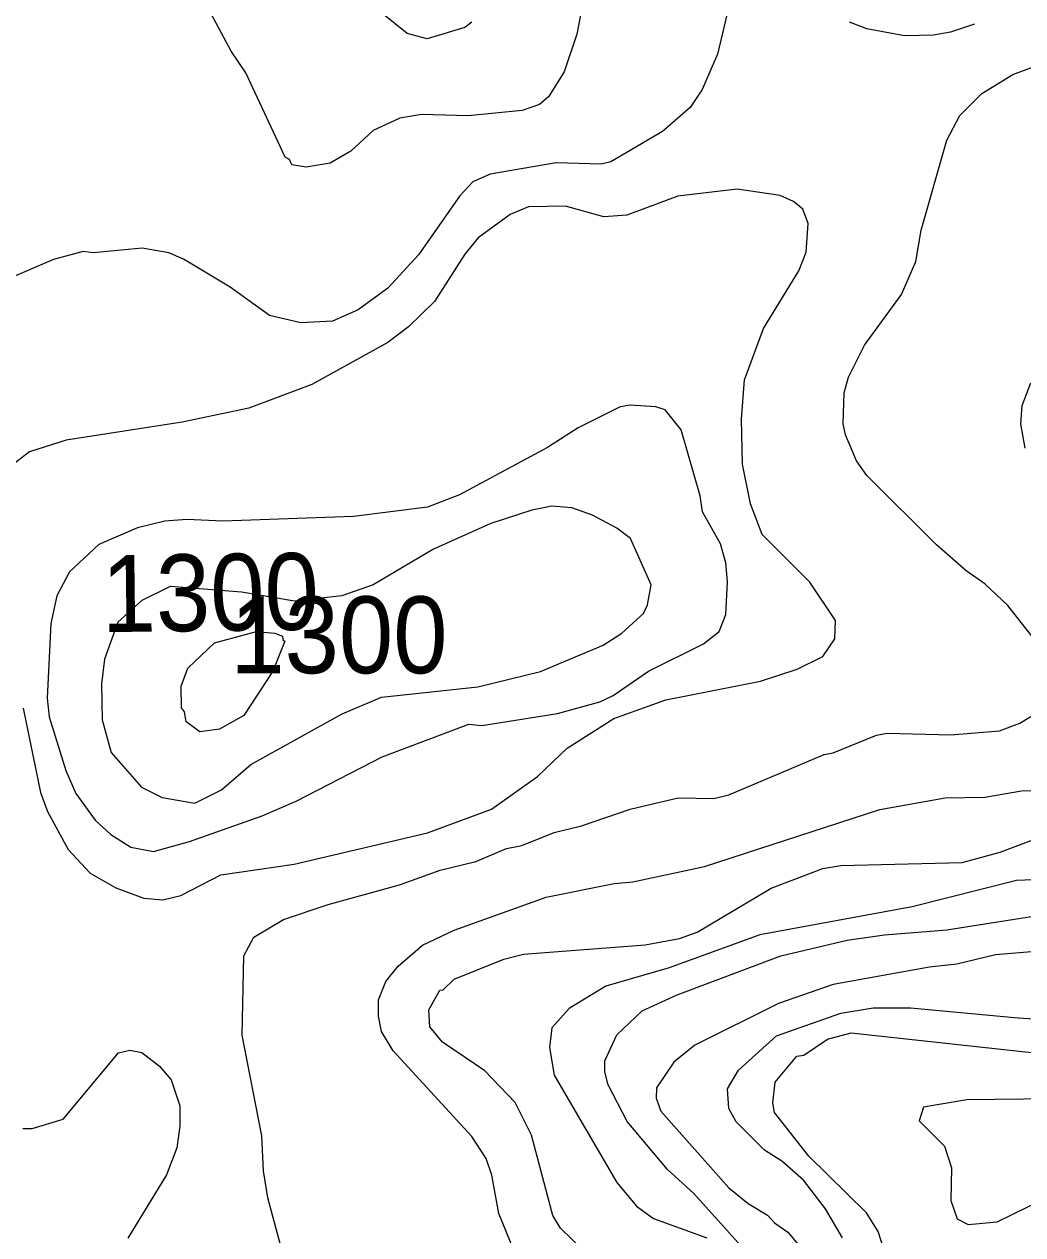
# Model space of a CAD drawing. Extents: x 598.3 to 623.2, y 6902.2 to 6930.1.
# Drawn here: x 616.981 to 618.021, y 6911.849 to 6913.109 of the extents above; entities that cross this region are included whole.
import ezdxf
from ezdxf.enums import TextEntityAlignment as Align

# ---------------------------------------------------------------- set-up
doc = ezdxf.new("R2010")
doc.units = 0
doc.header["$LTSCALE"] = 0.032
doc.layers.add('1', color=7, linetype='Continuous', lineweight=25)
doc.layers.add('2', color=7, linetype='Continuous', lineweight=13)
doc.layers.add('21', color=7, linetype='Continuous')
doc.layers.add('61', color=7, linetype='Continuous')

msp = doc.modelspace()

# ---------------------------------------------------------------- linework, layer by layer
at = {"layer": '1'}
for points in [[(617.4474, 6913.1111), (617.44, 6913.1053), (617.4009, 6913.0935), (617.38, 6913.0992), (617.3194, 6913.1483)], [(617.5645, 6911.8312), (617.5396, 6911.8555), (617.5317, 6911.8689), (617.5093, 6911.9524), (617.4924, 6911.9865), (617.4608, 6912.0192), (617.4167, 6912.049), (617.4036, 6912.0652), (617.4026, 6912.0829), (617.4139, 6912.1033), (617.4174, 6912.1037), (617.429, 6912.1146), (617.4806, 6912.1354), (617.501, 6912.1409), (617.6276, 6912.1504), (617.6635, 6912.157), (617.6817, 6912.1638), (617.7587, 6912.2095), (617.8124, 6912.2298), (617.8314, 6912.2331), (617.9576, 6912.2362), (617.997, 6912.2468), (618.0494, 6912.2668)], [(617.889, 6911.7934), (617.8703, 6911.852), (617.8581, 6911.8714), (617.7981, 6911.9306), (617.7621, 6911.9761), (617.7605, 6911.986), (617.7631, 6912.0074), (617.7855, 6912.0345), (617.7928, 6912.0357), (617.8176, 6912.0523), (617.8422, 6912.0589), (618.0488, 6912.0363)]]:
    msp.add_lwpolyline(points, dxfattribs=at)
msp.add_lwpolyline([(617.6124, 6912.5734), (617.598, 6912.5843), (617.5728, 6912.5979), (617.5515, 6912.6053), (617.5304, 6912.607), (617.5097, 6912.603), (617.4671, 6912.589), (617.4074, 6912.5624), (617.3445, 6912.5251), (617.3119, 6912.5139), (617.2626, 6912.5084), (617.2076, 6912.5177), (617.1332, 6912.5234), (617.1039, 6912.5088), (617.0788, 6912.4863), (617.0651, 6912.4478), (617.0617, 6912.4223), (617.0625, 6912.3847), (617.0719, 6912.3506), (617.1033, 6912.3146), (617.1248, 6912.304), (617.1589, 6912.2978), (617.1866, 6912.3119), (617.2172, 6912.3382), (617.3123, 6912.391), (617.3531, 6912.4082), (617.4535, 6912.4191), (617.5188, 6912.4352), (617.5838, 6912.4625), (617.6033, 6912.475), (617.626, 6912.4953), (617.6301, 6912.5045), (617.6339, 6912.5252)], close=True, dxfattribs=at)
at = {"layer": '2'}
for points in [[(617.7183, 6913.1423), (617.7029, 6913.0776), (617.6871, 6913.0409), (617.6745, 6913.0222), (617.6458, 6912.997), (617.5918, 6912.9655), (617.5819, 6912.9631), (617.5351, 6912.9647), (617.4663, 6912.9528), (617.4484, 6912.9448), (617.4348, 6912.9303), (617.3916, 6912.8689), (617.36, 6912.834), (617.329, 6912.8114), (617.3022, 6912.7996), (617.2693, 6912.7981), (617.2366, 6912.8057)], [(617.562, 6913.1273), (617.5564, 6913.0986), (617.5433, 6913.0593), (617.5271, 6913.0334), (617.5177, 6913.0251), (617.4995, 6913.019), (617.4436, 6913.0134), (617.3948, 6913.015), (617.3724, 6913.0111), (617.3447, 6912.9982), (617.3212, 6912.9766), (617.2998, 6912.9643), (617.2749, 6912.96), (617.26, 6912.9626), (617.2576, 6912.9679), (617.2529, 6912.9705), (617.2122, 6913.0582), (617.1968, 6913.0808), (617.1758, 6913.1197)], [(617.9704, 6913.109), (617.9456, 6913.1005), (617.9277, 6913.0976), (617.8975, 6913.0968), (617.8582, 6913.104), (617.8403, 6913.1109)], [(618.0381, 6912.4619), (618.0052, 6912.5037), (617.9811, 6912.5262), (617.9617, 6912.5399), (617.9308, 6912.5669), (617.8585, 6912.6391), (617.8475, 6912.6545), (617.836, 6912.6813), (617.8339, 6912.693), (617.8347, 6912.7251), (617.8394, 6912.7416), (617.856, 6912.7747), (617.8944, 6912.8275), (617.9092, 6912.862), (617.9149, 6912.8943), (617.9416, 6912.9882), (617.9551, 6913.0137), (617.9781, 6913.0368), (618.0102, 6913.0565), (618.0337, 6913.0651)], [(616.9802, 6912.3968), (616.9984, 6912.3092), (617.0057, 6912.2894), (617.0273, 6912.2496), (617.0502, 6912.2252), (617.0766, 6912.2098), (617.1058, 6912.1992), (617.1257, 6912.1974), (617.1444, 6912.2018), (617.1859, 6912.2233), (617.2624, 6912.2344), (617.4012, 6912.2671), (617.4676, 6912.2917), (617.5156, 6912.3256), (617.5466, 6912.3552), (617.5949, 6912.3862), (617.6492, 6912.4056), (617.7477, 6912.4249), (617.786, 6912.4376), (617.8127, 6912.4506), (617.8252, 6912.4691), (617.8259, 6912.488), (617.799, 6912.5279), (617.7496, 6912.5775), (617.7372, 6912.6096), (617.7288, 6912.651), (617.7279, 6912.6978), (617.7312, 6912.7387), (617.7508, 6912.7922), (617.7877, 6912.852), (617.7951, 6912.8715), (617.7974, 6912.9014), (617.7916, 6912.9164), (617.782, 6912.9244), (617.7682, 6912.9307), (617.7235, 6912.9373), (617.6616, 6912.9299), (617.6087, 6912.9101), (617.5846, 6912.9083), (617.5448, 6912.9195), (617.5062, 6912.9186), (617.4873, 6912.9109), (617.454, 6912.8866), (617.4399, 6912.8694), (617.4084, 6912.8202), (617.3813, 6912.7938), (617.36, 6912.7774), (617.2806, 6912.7338), (617.215, 6912.709), (617.1457, 6912.6945), (617.0251, 6912.6757), (616.9869, 6912.6638), (616.9459, 6912.6326)], [(617.2366, 6912.8057), (617.1956, 6912.8351), (617.147, 6912.8643), (617.132, 6912.8709), (617.1043, 6912.8758), (617.0531, 6912.8709), (617.0426, 6912.8723), (617.0117, 6912.8638), (616.9627, 6912.8428)], [(618.0231, 6912.6676), (618.0186, 6912.6927), (618.02, 6912.7121), (618.0291, 6912.7357)], [(617.2508, 6911.8278), (617.2351, 6911.8871), (617.2305, 6911.9152), (617.2286, 6911.9516), (617.2083, 6912.0564), (617.21, 6912.1391), (617.2205, 6912.1585), (617.2513, 6912.1767), (617.2976, 6912.1926), (617.3721, 6912.2128), (617.4142, 6912.2282), (617.4514, 6912.2371), (617.4835, 6912.2508), (617.4992, 6912.2539), (617.5331, 6912.2674), (617.5615, 6912.2743), (617.6121, 6912.2918), (617.6619, 6912.3035), (617.6991, 6912.3027), (617.7147, 6912.3066), (617.814, 6912.3487), (617.8233, 6912.3503), (617.8686, 6912.3689), (617.8796, 6912.3707), (617.9459, 6912.369), (617.9964, 6912.3731), (618.0176, 6912.3811), (618.0388, 6912.394)], [(617.4914, 6911.8317), (617.4755, 6911.8709), (617.468, 6911.9106), (617.4623, 6911.9281), (617.4474, 6911.9509), (617.3655, 6912.0401), (617.3534, 6912.0601), (617.35, 6912.0763), (617.35, 6912.0932), (617.3579, 6912.1122), (617.3705, 6912.1282), (617.3959, 6912.1503), (617.4287, 6912.1659), (617.5246, 6912.2), (617.5955, 6912.2144), (617.6149, 6912.216), (617.6894, 6912.2322), (617.8718, 6912.2912), (617.94, 6912.3034), (617.9811, 6912.3043), (618.0194, 6912.3107), (618.0391, 6912.3116)], [(618.1441, 6912.2226), (618.0143, 6912.2176), (617.9057, 6912.19), (617.7469, 6912.1608), (617.6525, 6912.1266), (617.5866, 6912.1073), (617.5486, 6912.0842), (617.5304, 6912.064), (617.5281, 6912.0435), (617.5329, 6912.0147), (617.598, 6911.903), (617.6186, 6911.8786), (617.6364, 6911.8657), (617.6918, 6911.8455)], [(617.5856, 6912.0182), (617.5856, 6912.0297), (617.598, 6912.0568), (617.6246, 6912.0819), (617.661, 6912.0984), (617.7687, 6912.1392), (617.8379, 6912.1552), (617.8769, 6912.1609), (617.9417, 6912.166), (618.0515, 6912.1836)], [(618.0961, 6912.1488), (617.9922, 6912.14), (617.952, 6912.1302), (617.9237, 6912.1272), (617.8233, 6912.1091), (617.7663, 6912.0895), (617.6792, 6912.0459), (617.6575, 6912.0282), (617.6395, 6912.0016), (617.639, 6911.9907), (617.6438, 6911.9774), (617.7147, 6911.8974), (617.7347, 6911.8812), (617.755, 6911.8691), (617.7623, 6911.861), (617.7762, 6911.8513), (617.803, 6911.8194)], [(617.8331, 6911.8455), (617.8155, 6911.8758), (617.7923, 6911.9056), (617.77, 6911.9254), (617.752, 6911.9369), (617.7225, 6911.9664), (617.7149, 6911.9802), (617.7134, 6912.0005), (617.7247, 6912.02), (617.7644, 6912.0559), (617.8314, 6912.0792), (617.865, 6912.0848), (617.9038, 6912.0849), (618.016, 6912.0746), (618.1116, 6912.0687)], [(616.9798, 6911.9594), (616.9897, 6911.9594), (617.0218, 6911.9691), (617.0794, 6912.0381), (617.0914, 6912.041), (617.1037, 6912.0384), (617.1223, 6912.0243), (617.1343, 6912.01), (617.1435, 6911.9829), (617.1435, 6911.9616), (617.1402, 6911.9392), (617.1294, 6911.9109), (617.0891, 6911.845)], [(617.7927, 6911.7642), (617.6782, 6911.8917), (617.6509, 6911.9166), (617.6091, 6911.9665), (617.589, 6912.0049), (617.5856, 6912.0182)], [(618.0511, 6911.9903), (617.9625, 6911.9893), (617.9173, 6911.9815), (617.9129, 6911.9672), (617.9392, 6911.9409), (617.9465, 6911.9184), (617.9457, 6911.8844), (617.9524, 6911.8654), (617.964, 6911.8592), (617.9939, 6911.8621), (618.0414, 6911.8855)]]:
    msp.add_lwpolyline(points, dxfattribs=at)
for points in [[(617.6485, 6912.7073), (617.6389, 6912.7106), (617.612, 6912.7123), (617.6016, 6912.7105), (617.5578, 6912.6886), (617.5259, 6912.6682), (617.4344, 6912.6189), (617.4012, 6912.6062), (617.3242, 6912.5965), (617.1882, 6912.5916), (617.1505, 6912.5933), (617.1276, 6912.5916), (617.0992, 6912.5847), (617.0591, 6912.5672), (617.0284, 6912.5388), (617.0155, 6912.5137), (617.0092, 6912.485), (617.0052, 6912.4073), (617.0075, 6912.3879), (617.0247, 6912.332), (617.0352, 6912.3081), (617.0551, 6912.2802), (617.0717, 6912.2654), (617.0923, 6912.2522), (617.116, 6912.2476), (617.1535, 6912.2581), (617.2291, 6912.2847), (617.2644, 6912.2999), (617.3539, 6912.3462), (617.444, 6912.3802), (617.4576, 6912.3788), (617.5365, 6912.3913), (617.5804, 6912.4036), (617.5942, 6912.4102), (617.6311, 6912.4354), (617.6883, 6912.464), (617.7046, 6912.4768), (617.7117, 6912.4944), (617.7134, 6912.5282), (617.7117, 6912.5482), (617.7059, 6912.5679), (617.6875, 6912.6013), (617.685, 6912.6178), (617.665, 6912.6866)], [(617.1449, 6912.4196), (617.1517, 6912.4384), (617.1796, 6912.465), (617.2232, 6912.4767), (617.2422, 6912.475), (617.2502, 6912.4717), (617.2504, 6912.468), (617.2528, 6912.4667), (617.2402, 6912.4355), (617.2099, 6912.3893), (617.1848, 6912.375), (617.164, 6912.3723), (617.1501, 6912.3827), (617.1483, 6912.393), (617.1451, 6912.3972)]]:
    msp.add_lwpolyline(points, close=True, dxfattribs=at)

# ---------------------------------------------------------------- texts
at = {"layer": '21', "width": 0.95}
msp.add_text('1300', height=0.08, dxfattribs=at).set_placement((617.1959, 6912.4332))
at = {"layer": '61', "width": 0.95}
msp.add_text('1300', height=0.08, rotation=0.682, dxfattribs=at).set_placement((617.1754, 6912.4773), align=Align.CENTER)

doc.saveas('drawing.dxf')
